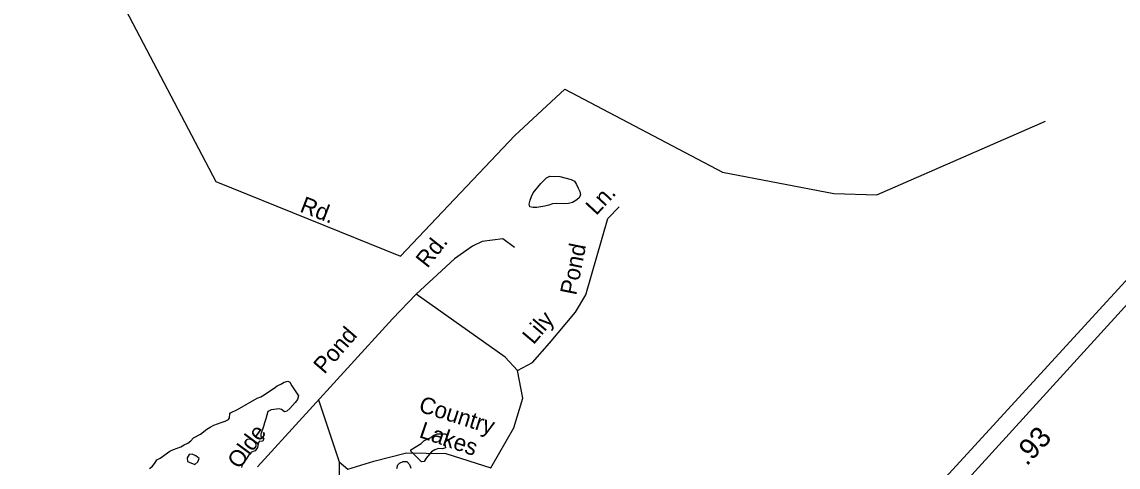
# Model space of a CAD drawing. Extents: x 1945482 to 2853149, y 66427 to 1015778.
# Drawn here: x 2360143 to 2364491, y 200662 to 202428 of the extents above; entities that cross this region are included whole.
import ezdxf

# ---------------------------------------------------------------- set-up
doc = ezdxf.new("R2010")
doc.units = 0
for name, color, linetype in [('Old_Level_10', 7, 'Continuous'), ('Old_Level_17', 7, 'Continuous'), ('Old_Level_28', 7, 'Continuous'), ('Old_Level_35', 7, 'Continuous'), ('Old_Level_44', 7, 'Continuous'), ('Old_Level_60', 7, 'Continuous')]:
    doc.layers.add(name, color=color, linetype=linetype)

msp = doc.modelspace()

# ---------------------------------------------------------------- linework, layer by layer
at = {"layer": 'Old_Level_28'}
msp.add_lwpolyline([(2362401.9, 198984), (2362875.3, 199496.7), (2363007.6, 199640), (2365272.1, 202125.8), (2365693.6, 202580.9)], dxfattribs=at)
at = {"layer": 'Old_Level_35'}
for points in [[(2360142.9, 203261.8), (2360911.5, 201795), (2361645.3, 201499)], [(2362098.5, 201977.3), (2362297.1, 202160.6), (2362922.6, 201831.9), (2363363.7, 201747.4), (2363533.8, 201742.4), (2364203.2, 202033.5)], [(2361645.3, 201499), (2362098.5, 201977.3)], [(2362109.1, 201044.7), (2362167.9, 201077), (2362235.5, 201153.4), (2362338.3, 201276.9), (2362379.4, 201344.6), (2362467.6, 201647.4), (2362511.6, 201694.4)], [(2362097.4, 201532.7), (2362050.4, 201568), (2361968.1, 201556.2), (2361929.9, 201538.6), (2361859.4, 201488.6), (2361706.6, 201347.5), (2361612.6, 201250.5), (2361077.8, 200662.4)], [(2361401, 200683), (2361436.3, 200653.6), (2361539.1, 200686), (2361668.4, 200718.3), (2361824.1, 200715.4), (2362003.3, 200659.5), (2362094.4, 200818.3), (2362129.7, 200935.9), (2362109.1, 201044.7), (2362059.2, 201097.6), (2361706.6, 201347.5)], [(2361319.4, 200928.1), (2361401, 200683), (2361401, 200474.3)]]:
    msp.add_lwpolyline(points, dxfattribs=at)
at = {"layer": 'Old_Level_44'}
msp.add_lwpolyline([(2365120.5, 202051.5), (2365003.8, 201925.7), (2364271.1, 201126.7), (2362949.2, 199685.7), (2362577.6, 199280.6), (2362355.3, 199038.1)], dxfattribs=at)
at = {"layer": 'Old_Level_60'}
for points in [[(2362185.5, 201691.1), (2362170.5, 201691.9), (2362157.7, 201694.5), (2362155, 201704.8), (2362158.7, 201720.2), (2362164.5, 201735.1), (2362171.5, 201749.9), (2362200.7, 201787.1), (2362223.2, 201809.7), (2362237.5, 201815.9), (2362276.5, 201815), (2362321.2, 201803.1), (2362335.2, 201796.3), (2362343.2, 201783), (2362349.5, 201768.9), (2362355.5, 201754.7), (2362359.2, 201740.8), (2362352, 201729.1), (2362340.7, 201718.9), (2362327.5, 201711.2), (2362311.5, 201707.3), (2362295.2, 201706.4), (2362262.5, 201708.2), (2362247.5, 201706.7), (2362232.7, 201700.8), (2362216.7, 201696.9), (2362185.5, 201691.1)], [(2360648.7, 200656.5), (2360661, 200665), (2360670.5, 200677), (2360678.5, 200690.1), (2360691.5, 200697.9), (2360729.2, 200725.3), (2360743.7, 200732), (2360772.7, 200742.4), (2360786.5, 200750.6), (2360800.5, 200756.6), (2360813, 200766.2), (2360823, 200778.4), (2360850.7, 200792.9), (2360876.2, 200812), (2360890, 200820.8), (2360904, 200828), (2360918.2, 200833.9), (2360933.5, 200838.5), (2360948.7, 200844.3), (2360963, 200851), (2360966.5, 200857.6), (2360967, 200872.7), (2360970.2, 200877.2), (2360997.5, 200890.9), (2361076, 200934.8), (2361090, 200941.2), (2361103.5, 200949), (2361116.5, 200958.2), (2361143.2, 200975.2), (2361156, 200984.7), (2361170.2, 200991.2), (2361183.2, 200999.2), (2361198.2, 201002.3), (2361206.2, 200998.6), (2361214.2, 200984.8), (2361240.5, 200945.2), (2361235.7, 200930.3), (2361227, 200917.9), (2361205.7, 200894.5), (2361193.7, 200884.2), (2361184.2, 200880.8), (2361172.2, 200890.5), (2361163, 200892.7), (2361131.2, 200889.3), (2361119, 200882.6), (2361110.7, 200852.9), (2361105.2, 200837.3), (2361101.2, 200822.7), (2361090.5, 200792.6), (2361090.5, 200784.7), (2361102.5, 200775.3), (2361099.2, 200765.3), (2361084.2, 200763.4), (2361080.5, 200754), (2361077.7, 200739.2), (2361068.2, 200726.2), (2361054.2, 200720.8), (2361042.5, 200711.2), (2361035.5, 200697.9), (2361016.5, 200671.2), (2361014.5, 200660.3)], [(2361728.5, 200683), (2361685.5, 200725.4), (2361685.7, 200730.1), (2361726.5, 200755.1), (2361737.7, 200765.5), (2361750.2, 200773.1), (2361765, 200779.5), (2361777.5, 200788.1), (2361792, 200793.4), (2361823, 200793.8), (2361828.5, 200787.6), (2361828, 200772.2), (2361819, 200760), (2361823.5, 200738.7), (2361811, 200734.2), (2361795.2, 200735.1), (2361780.2, 200730.9), (2361767, 200722.5), (2361746.5, 200697.4), (2361738.7, 200684.2), (2361728.5, 200683)], [(2360829, 200671.7), (2360840.2, 200682.9), (2360845.5, 200696.5), (2360832.5, 200706.3), (2360818.5, 200712.8), (2360807, 200711.5), (2360798, 200698.9), (2360799.2, 200684.5), (2360806.2, 200681.6), (2360829, 200671.7)], [(2361629.5, 200656.8), (2361633.5, 200671.5), (2361641, 200677), (2361655, 200683.5), (2361670, 200684.6), (2361680, 200672.1), (2361685.7, 200657.1)]]:
    msp.add_lwpolyline(points, dxfattribs=at)

# ---------------------------------------------------------------- texts
at = {"layer": 'Old_Level_10'}
for s, rotation, p in [('Rd.', 338.806, (2361241.6, 201676.3)), ('Ln.', 47.1523, (2362420.7, 201657.4)), ('Rd.', 51.5859, (2361751.1, 201448.1)), ('Pond', 78.6898, (2362341.4, 201340.9)), ('Lily', 49.7037, (2362172.2, 201144.8)), ('Pond', 49.3032, (2361342.9, 201027.6)), ('Country', 342.4141, (2361713, 200883.2)), ('Olde', 53.5232, (2361005.4, 200650.6)), ('Lakes', 341.0123, (2361715, 200781.4))]:
    msp.add_text(s, height=65.62, rotation=rotation, dxfattribs=at).set_placement(p)
at = {"layer": 'Old_Level_17'}
msp.add_text('.93', height=82.02, rotation=47.344, dxfattribs=at).set_placement((2364129, 200663.4))

doc.saveas('drawing.dxf')
